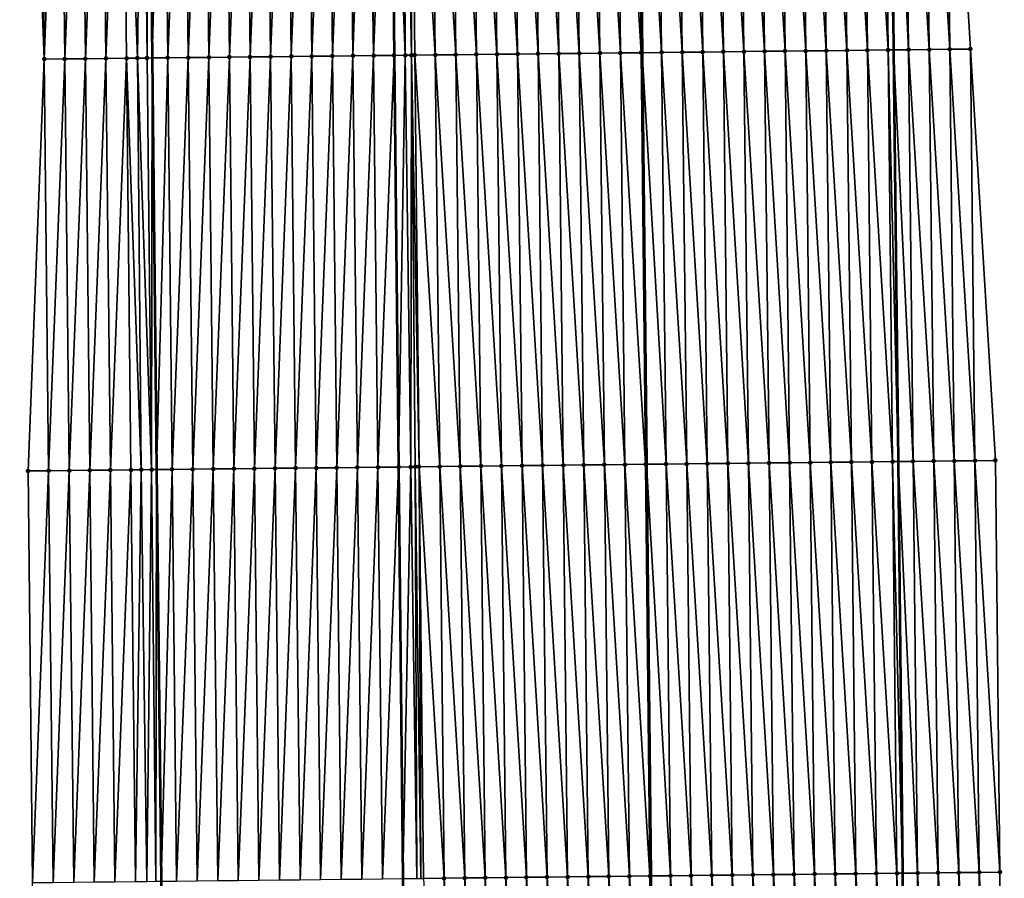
# Model space of a CAD drawing. Header units: feet. Extents: x 2010743 to 2022806, y 818705 to 837694.
# Tile 335 of 531: x 2011463 to 2011511, y 829894 to 829935. Entities that reach past the tile are written whole.
import ezdxf

# ---------------------------------------------------------------- set-up
doc = ezdxf.new("R2010")
doc.units = ezdxf.units.FT
doc.header["$MEASUREMENT"] = 0
for name, color, linetype, lineweight in [('EP_Travel Lane', 172, 'Continuous', 53), ('Road Shots', 141, 'Continuous', 100), ('STRIPING', 60, 'Continuous', 53)]:
    doc.layers.add(name, color=color, linetype=linetype, lineweight=lineweight)
doc.layers.add('I-77-MM17-21_NB-Surface-Border', color=7, linetype='Continuous')
doc.layers.add('I-77-MM17-21_NB-Surface-TIN', color=7, linetype='Continuous')

msp = doc.modelspace()

# ---------------------------------------------------------------- linework, layer by layer
at = {"layer": 'EP_Travel Lane'}
for points in [[(2011468.732, 830013.534, 322.989), (2011468.948, 829993.536, 322.86), (2011469.164, 829973.538, 322.72), (2011469.38, 829953.539, 322.57), (2011469.596, 829933.541, 322.454), (2011469.812, 829913.542, 322.36), (2011470.028, 829893.544, 322.235), (2011470.244, 829873.545, 322.12), (2011470.461, 829853.546, 321.99), (2011470.678, 829833.548, 321.857), (2011470.895, 829813.549, 321.738), (2011471.113, 829793.551, 321.634), (2011471.33, 829773.552, 321.536), (2011471.547, 829753.554, 321.4), (2011471.764, 829733.555, 321.263)], [(2011504.97, 829993.927, 322.561), (2011505.186, 829973.928, 322.471), (2011505.402, 829953.93, 322.346), (2011505.618, 829933.931, 322.213), (2011505.834, 829913.933, 322.112), (2011506.05, 829893.934, 321.997), (2011506.266, 829873.936, 321.877), (2011506.483, 829853.939, 321.759), (2011506.7, 829833.94, 321.629), (2011506.917, 829813.942, 321.5), (2011507.135, 829793.943, 321.359), (2011507.352, 829773.945, 321.276), (2011507.569, 829753.946, 321.159), (2011507.786, 829733.948, 321.054)]]:
    msp.add_polyline3d(points, dxfattribs=at)
at = {"layer": 'I-77-MM17-21_NB-Surface-Border', "color": 3, "linetype": 'Continuous', "lineweight": -3}
for points in [[(2011466.566, 829733.5, 321.136), (2011467.337, 829753.509, 321.294), (2011466.161, 829773.497, 321.405), (2011465.702, 829793.493, 321.494), (2011465.022, 829813.486, 321.572), (2011465.434, 829833.491, 321.717), (2011464.217, 829853.479, 321.82), (2011464, 829873.479, 321.951), (2011463.784, 829893.477, 322.058), (2011463.568, 829913.476, 322.19), (2011464.352, 829933.485, 322.313), (2011463.602, 829953.478, 322.416), (2011463.785, 829973.48, 322.58), (2011463.469, 829993.478, 322.703), (2011463.161, 830013.475, 322.825)], [(2011506.701, 829993.946, 322.514), (2011507.917, 829973.958, 322.385), (2011508.133, 829953.96, 322.237), (2011509.349, 829933.973, 322.031), (2011510.565, 829913.985, 321.917), (2011510.781, 829893.986, 321.809), (2011510.997, 829873.988, 321.687), (2011510.214, 829853.98, 321.596), (2011510.431, 829833.982, 321.456), (2011510.648, 829813.983, 321.34), (2011509.865, 829793.974, 321.252), (2011510.083, 829773.975, 321.154), (2011508.3, 829753.954, 321.129), (2011508.517, 829733.956, 321.022)]]:
    msp.add_polyline3d(points, dxfattribs=at)
at = {"layer": 'I-77-MM17-21_NB-Surface-TIN', "color": 128, "linetype": 'Continuous', "lineweight": -3}
for points in [[(2011464.352, 829933.485, 322.313), (2011465.135, 829953.494, 322.46), (2011464.136, 829953.483, 322.433)], [(2011464.352, 829933.485, 322.313), (2011465.352, 829933.496, 322.344), (2011465.135, 829953.494, 322.46)], [(2011465.352, 829933.496, 322.344), (2011466.135, 829953.505, 322.49), (2011465.135, 829953.494, 322.46)], [(2011465.352, 829933.496, 322.344), (2011466.351, 829933.506, 322.377), (2011466.135, 829953.505, 322.49)], [(2011466.351, 829933.506, 322.377), (2011467.135, 829953.515, 322.52), (2011466.135, 829953.505, 322.49)], [(2011466.351, 829933.506, 322.377), (2011467.351, 829933.517, 322.392), (2011467.135, 829953.515, 322.52)], [(2011467.351, 829933.517, 322.392), (2011468.135, 829953.526, 322.549), (2011467.135, 829953.515, 322.52)], [(2011467.351, 829933.517, 322.392), (2011468.351, 829933.527, 322.426), (2011468.135, 829953.526, 322.549)], [(2011468.878, 829933.533, 322.454), (2011469.135, 829953.537, 322.568), (2011468.135, 829953.526, 322.549)], [(2011468.351, 829933.527, 322.426), (2011468.878, 829933.533, 322.454), (2011468.135, 829953.526, 322.549)], [(2011468.878, 829933.533, 322.454), (2011469.351, 829933.538, 322.454), (2011469.135, 829953.537, 322.568)], [(2011469.351, 829933.538, 322.454), (2011469.38, 829953.539, 322.57), (2011469.135, 829953.537, 322.568)], [(2011469.351, 829933.538, 322.454), (2011469.596, 829933.541, 322.454), (2011469.38, 829953.539, 322.57)], [(2011470.135, 829953.547, 322.575), (2011469.38, 829953.539, 322.57), (2011469.596, 829933.541, 322.454)], [(2011470.351, 829933.549, 322.456), (2011470.135, 829953.547, 322.575), (2011469.596, 829933.541, 322.454)], [(2011470.351, 829933.549, 322.456), (2011471.135, 829953.558, 322.592), (2011470.135, 829953.547, 322.575)], [(2011470.351, 829933.549, 322.456), (2011471.351, 829933.56, 322.474), (2011471.135, 829953.558, 322.592)], [(2011471.351, 829933.56, 322.474), (2011472.135, 829953.569, 322.608), (2011471.135, 829953.558, 322.592)], [(2011471.351, 829933.56, 322.474), (2011472.351, 829933.57, 322.488), (2011472.135, 829953.569, 322.608)], [(2011472.351, 829933.57, 322.488), (2011473.135, 829953.579, 322.617), (2011472.135, 829953.569, 322.608)], [(2011472.351, 829933.57, 322.488), (2011473.351, 829933.581, 322.498), (2011473.135, 829953.579, 322.617)], [(2011473.351, 829933.581, 322.498), (2011474.135, 829953.59, 322.627), (2011473.135, 829953.579, 322.617)], [(2011473.351, 829933.581, 322.498), (2011474.351, 829933.592, 322.51), (2011474.135, 829953.59, 322.627)], [(2011474.351, 829933.592, 322.51), (2011475.135, 829953.601, 322.635), (2011474.135, 829953.59, 322.627)], [(2011474.351, 829933.592, 322.51), (2011475.351, 829933.602, 322.521), (2011475.135, 829953.601, 322.635)], [(2011475.351, 829933.602, 322.521), (2011476.135, 829953.612, 322.643), (2011475.135, 829953.601, 322.635)], [(2011475.351, 829933.602, 322.521), (2011476.351, 829933.613, 322.53), (2011476.135, 829953.612, 322.643)], [(2011476.351, 829933.613, 322.53), (2011477.135, 829953.622, 322.655), (2011476.135, 829953.612, 322.643)], [(2011476.351, 829933.613, 322.53), (2011477.351, 829933.624, 322.538), (2011477.135, 829953.622, 322.655)], [(2011477.351, 829933.624, 322.538), (2011478.135, 829953.633, 322.669), (2011477.135, 829953.622, 322.655)], [(2011477.351, 829933.624, 322.538), (2011478.351, 829933.635, 322.551), (2011478.135, 829953.633, 322.669)], [(2011478.351, 829933.635, 322.551), (2011479.135, 829953.644, 322.683), (2011478.135, 829953.633, 322.669)], [(2011478.351, 829933.635, 322.551), (2011479.351, 829933.645, 322.565), (2011479.135, 829953.644, 322.683)], [(2011479.351, 829933.645, 322.565), (2011480.061, 829953.654, 322.699), (2011479.135, 829953.644, 322.683)], [(2011479.351, 829933.645, 322.565), (2011480.351, 829933.656, 322.584), (2011480.061, 829953.654, 322.699)], [(2011480.351, 829933.656, 322.584), (2011480.135, 829953.655, 322.701), (2011480.061, 829953.654, 322.699)], [(2011480.351, 829933.656, 322.584), (2011481.135, 829953.665, 322.714), (2011480.135, 829953.655, 322.701)], [(2011480.351, 829933.656, 322.584), (2011481.351, 829933.667, 322.6), (2011481.135, 829953.665, 322.714)], [(2011481.892, 829933.673, 322.601), (2011481.811, 829953.673, 322.718), (2011481.135, 829953.665, 322.714)], [(2011481.892, 829933.673, 322.601), (2011481.135, 829953.665, 322.714), (2011481.351, 829933.667, 322.6)], [(2011482.195, 829933.676, 322.601), (2011481.905, 829953.674, 322.718), (2011481.811, 829953.673, 322.718)], [(2011481.892, 829933.673, 322.601), (2011482.195, 829933.676, 322.601), (2011481.811, 829953.673, 322.718)], [(2011482.195, 829933.676, 322.601), (2011482.135, 829953.676, 322.716), (2011481.905, 829953.674, 322.718)], [(2011483.35, 829933.689, 322.58), (2011483.134, 829953.687, 322.699), (2011482.135, 829953.676, 322.716)], [(2011482.195, 829933.676, 322.601), (2011482.351, 829933.678, 322.599), (2011482.135, 829953.676, 322.716)], [(2011482.351, 829933.678, 322.599), (2011483.35, 829933.689, 322.58), (2011482.135, 829953.676, 322.716)], [(2011484.35, 829933.699, 322.56), (2011484.134, 829953.698, 322.68), (2011483.134, 829953.687, 322.699)], [(2011483.35, 829933.689, 322.58), (2011484.35, 829933.699, 322.56), (2011483.134, 829953.687, 322.699)], [(2011485.35, 829933.71, 322.541), (2011485.134, 829953.709, 322.665), (2011484.134, 829953.698, 322.68)], [(2011484.35, 829933.699, 322.56), (2011485.35, 829933.71, 322.541), (2011484.134, 829953.698, 322.68)], [(2011486.35, 829933.721, 322.525), (2011486.134, 829953.72, 322.647), (2011485.134, 829953.709, 322.665)], [(2011485.35, 829933.71, 322.541), (2011486.35, 829933.721, 322.525), (2011485.134, 829953.709, 322.665)], [(2011487.35, 829933.732, 322.51), (2011487.134, 829953.731, 322.631), (2011486.134, 829953.72, 322.647)], [(2011486.35, 829933.721, 322.525), (2011487.35, 829933.732, 322.51), (2011486.134, 829953.72, 322.647)], [(2011488.35, 829933.743, 322.491), (2011488.134, 829953.742, 322.613), (2011487.134, 829953.731, 322.631)], [(2011487.35, 829933.732, 322.51), (2011488.35, 829933.743, 322.491), (2011487.134, 829953.731, 322.631)], [(2011489.35, 829933.754, 322.476), (2011489.134, 829953.752, 322.596), (2011488.134, 829953.742, 322.613)], [(2011488.35, 829933.743, 322.491), (2011489.35, 829933.754, 322.476), (2011488.134, 829953.742, 322.613)], [(2011490.35, 829933.765, 322.46), (2011490.134, 829953.763, 322.582), (2011489.134, 829953.752, 322.596)], [(2011489.35, 829933.754, 322.476), (2011490.35, 829933.765, 322.46), (2011489.134, 829953.752, 322.596)], [(2011491.35, 829933.776, 322.449), (2011491.134, 829953.774, 322.572), (2011490.134, 829953.763, 322.582)], [(2011490.35, 829933.765, 322.46), (2011491.35, 829933.776, 322.449), (2011490.134, 829953.763, 322.582)], [(2011492.35, 829933.787, 322.442), (2011492.134, 829953.785, 322.561), (2011491.134, 829953.774, 322.572)], [(2011491.35, 829933.776, 322.449), (2011492.35, 829933.787, 322.442), (2011491.134, 829953.774, 322.572)], [(2011493.35, 829933.797, 322.429), (2011493.134, 829953.796, 322.545), (2011492.134, 829953.785, 322.561)], [(2011492.35, 829933.787, 322.442), (2011493.35, 829933.797, 322.429), (2011492.134, 829953.785, 322.561)], [(2011493.134, 829953.796, 322.545), (2011493.399, 829933.798, 322.429), (2011493.183, 829953.796, 322.544)], [(2011493.35, 829933.797, 322.429), (2011493.399, 829933.798, 322.429), (2011493.134, 829953.796, 322.545)], [(2011494.35, 829933.808, 322.421), (2011494.134, 829953.807, 322.533), (2011493.183, 829953.796, 322.544)], [(2011494.35, 829933.808, 322.421), (2011493.183, 829953.796, 322.544), (2011493.399, 829933.798, 322.429)], [(2011495.35, 829933.819, 322.392), (2011495.134, 829953.818, 322.511), (2011494.134, 829953.807, 322.533)], [(2011494.35, 829933.808, 322.421), (2011495.35, 829933.819, 322.392), (2011494.134, 829953.807, 322.533)], [(2011496.35, 829933.83, 322.378), (2011496.134, 829953.829, 322.49), (2011495.134, 829953.818, 322.511)], [(2011495.35, 829933.819, 322.392), (2011496.35, 829933.83, 322.378), (2011495.134, 829953.818, 322.511)], [(2011497.35, 829933.841, 322.366), (2011497.134, 829953.84, 322.47), (2011496.134, 829953.829, 322.49)], [(2011496.35, 829933.83, 322.378), (2011497.35, 829933.841, 322.366), (2011496.134, 829953.829, 322.49)], [(2011498.35, 829933.852, 322.351), (2011498.134, 829953.851, 322.448), (2011497.134, 829953.84, 322.47)], [(2011497.35, 829933.841, 322.366), (2011498.35, 829933.852, 322.351), (2011497.134, 829953.84, 322.47)], [(2011499.35, 829933.863, 322.34), (2011499.134, 829953.861, 322.431), (2011498.134, 829953.851, 322.448)], [(2011498.35, 829933.852, 322.351), (2011499.35, 829933.863, 322.34), (2011498.134, 829953.851, 322.448)], [(2011500.349, 829933.874, 322.327), (2011500.133, 829953.872, 322.416), (2011499.134, 829953.861, 322.431)], [(2011499.35, 829933.863, 322.34), (2011500.349, 829933.874, 322.327), (2011499.134, 829953.861, 322.431)], [(2011501.349, 829933.885, 322.313), (2011501.133, 829953.883, 322.402), (2011500.133, 829953.872, 322.416)], [(2011500.349, 829933.874, 322.327), (2011501.349, 829933.885, 322.313), (2011500.133, 829953.872, 322.416)], [(2011502.349, 829933.895, 322.3), (2011502.133, 829953.894, 322.386), (2011501.133, 829953.883, 322.402)], [(2011501.349, 829933.885, 322.313), (2011502.349, 829933.895, 322.3), (2011501.133, 829953.883, 322.402)], [(2011503.349, 829933.906, 322.287), (2011503.133, 829953.905, 322.377), (2011502.133, 829953.894, 322.386)], [(2011502.349, 829933.895, 322.3), (2011503.349, 829933.906, 322.287), (2011502.133, 829953.894, 322.386)], [(2011504.349, 829933.917, 322.275), (2011504.133, 829953.916, 322.372), (2011503.133, 829953.905, 322.377)], [(2011503.349, 829933.906, 322.287), (2011504.349, 829933.917, 322.275), (2011503.133, 829953.905, 322.377)], [(2011505.349, 829933.928, 322.231), (2011505.133, 829953.927, 322.355), (2011504.133, 829953.916, 322.372)], [(2011504.349, 829933.917, 322.275), (2011505.349, 829933.928, 322.231), (2011504.133, 829953.916, 322.372)], [(2011505.133, 829953.927, 322.355), (2011505.618, 829933.931, 322.213), (2011505.402, 829953.93, 322.346)], [(2011505.349, 829933.928, 322.231), (2011505.618, 829933.931, 322.213), (2011505.133, 829953.927, 322.355)], [(2011506.349, 829933.939, 322.166), (2011506.133, 829953.938, 322.323), (2011505.402, 829953.93, 322.346)], [(2011506.349, 829933.939, 322.166), (2011505.402, 829953.93, 322.346), (2011505.618, 829933.931, 322.213)], [(2011507.349, 829933.951, 322.108), (2011507.133, 829953.949, 322.279), (2011506.133, 829953.938, 322.323)], [(2011506.349, 829933.939, 322.166), (2011507.349, 829933.951, 322.108), (2011506.133, 829953.938, 322.323)], [(2011508.349, 829933.962, 322.068), (2011508.133, 829953.96, 322.237), (2011507.133, 829953.949, 322.279)], [(2011507.349, 829933.951, 322.108), (2011508.349, 829933.962, 322.068), (2011507.133, 829953.949, 322.279)], [(2011508.349, 829933.962, 322.068), (2011509.349, 829933.973, 322.031), (2011508.133, 829953.96, 322.237)], [(2011464.352, 829933.485, 322.313), (2011464.136, 829953.483, 322.433), (2011463.602, 829953.478, 322.416)], [(2011501.565, 829913.886, 322.197), (2011501.349, 829933.885, 322.313), (2011500.349, 829933.874, 322.327)], [(2011502.565, 829913.897, 322.185), (2011502.349, 829933.895, 322.3), (2011501.349, 829933.885, 322.313)], [(2011501.565, 829913.886, 322.197), (2011502.565, 829913.897, 322.185), (2011501.349, 829933.885, 322.313)], [(2011503.565, 829913.908, 322.173), (2011503.349, 829933.906, 322.287), (2011502.349, 829933.895, 322.3)], [(2011502.565, 829913.897, 322.185), (2011503.565, 829913.908, 322.173), (2011502.349, 829933.895, 322.3)], [(2011504.565, 829913.919, 322.156), (2011504.349, 829933.917, 322.275), (2011503.349, 829933.906, 322.287)], [(2011503.565, 829913.908, 322.173), (2011504.565, 829913.919, 322.156), (2011503.349, 829933.906, 322.287)], [(2011505.565, 829913.93, 322.126), (2011505.349, 829933.928, 322.231), (2011504.349, 829933.917, 322.275)], [(2011504.565, 829913.919, 322.156), (2011505.565, 829913.93, 322.126), (2011504.349, 829933.917, 322.275)], [(2011505.349, 829933.928, 322.231), (2011505.834, 829913.933, 322.112), (2011505.618, 829933.931, 322.213)], [(2011505.565, 829913.93, 322.126), (2011505.834, 829913.933, 322.112), (2011505.349, 829933.928, 322.231)], [(2011506.565, 829913.941, 322.071), (2011506.349, 829933.939, 322.166), (2011505.618, 829933.931, 322.213)], [(2011506.565, 829913.941, 322.071), (2011505.618, 829933.931, 322.213), (2011505.834, 829913.933, 322.112)], [(2011507.565, 829913.952, 322.023), (2011507.349, 829933.951, 322.108), (2011506.349, 829933.939, 322.166)], [(2011506.565, 829913.941, 322.071), (2011507.565, 829913.952, 322.023), (2011506.349, 829933.939, 322.166)], [(2011508.565, 829913.963, 321.978), (2011508.349, 829933.962, 322.068), (2011507.349, 829933.951, 322.108)], [(2011507.565, 829913.952, 322.023), (2011508.565, 829913.963, 321.978), (2011507.349, 829933.951, 322.108)], [(2011509.565, 829913.974, 321.944), (2011509.349, 829933.973, 322.031), (2011508.349, 829933.962, 322.068)], [(2011508.565, 829913.963, 321.978), (2011509.565, 829913.974, 321.944), (2011508.349, 829933.962, 322.068)], [(2011509.565, 829913.974, 321.944), (2011510.565, 829913.985, 321.917), (2011509.349, 829933.973, 322.031)], [(2011463.568, 829913.476, 322.19), (2011464.568, 829913.486, 322.221), (2011464.352, 829933.485, 322.313)], [(2011464.568, 829913.486, 322.221), (2011465.352, 829933.496, 322.344), (2011464.352, 829933.485, 322.313)], [(2011464.568, 829913.486, 322.221), (2011465.568, 829913.497, 322.254), (2011465.352, 829933.496, 322.344)], [(2011465.568, 829913.497, 322.254), (2011466.351, 829933.506, 322.377), (2011465.352, 829933.496, 322.344)], [(2011465.568, 829913.497, 322.254), (2011466.567, 829913.507, 322.285), (2011466.351, 829933.506, 322.377)], [(2011466.567, 829913.507, 322.285), (2011467.351, 829933.517, 322.392), (2011466.351, 829933.506, 322.377)], [(2011466.567, 829913.507, 322.285), (2011467.567, 829913.518, 322.302), (2011467.351, 829933.517, 322.392)], [(2011467.567, 829913.518, 322.302), (2011468.351, 829933.527, 322.426), (2011467.351, 829933.517, 322.392)], [(2011467.567, 829913.518, 322.302), (2011468.567, 829913.529, 322.333), (2011468.351, 829933.527, 322.426)], [(2011469.065, 829913.534, 322.361), (2011468.878, 829933.533, 322.454), (2011468.351, 829933.527, 322.426)], [(2011468.567, 829913.529, 322.333), (2011469.065, 829913.534, 322.361), (2011468.351, 829933.527, 322.426)], [(2011469.567, 829913.539, 322.359), (2011469.351, 829933.538, 322.454), (2011468.878, 829933.533, 322.454)], [(2011469.065, 829913.534, 322.361), (2011469.567, 829913.539, 322.359), (2011468.878, 829933.533, 322.454)], [(2011469.567, 829913.539, 322.359), (2011469.596, 829933.541, 322.454), (2011469.351, 829933.538, 322.454)], [(2011469.567, 829913.539, 322.359), (2011469.812, 829913.542, 322.36), (2011469.596, 829933.541, 322.454)], [(2011470.351, 829933.549, 322.456), (2011469.596, 829933.541, 322.454), (2011469.812, 829913.542, 322.36)], [(2011470.567, 829913.55, 322.362), (2011470.351, 829933.549, 322.456), (2011469.812, 829913.542, 322.36)], [(2011470.567, 829913.55, 322.362), (2011471.351, 829933.56, 322.474), (2011470.351, 829933.549, 322.456)], [(2011470.567, 829913.55, 322.362), (2011471.567, 829913.561, 322.374), (2011471.351, 829933.56, 322.474)], [(2011471.567, 829913.561, 322.374), (2011472.351, 829933.57, 322.488), (2011471.351, 829933.56, 322.474)], [(2011471.567, 829913.561, 322.374), (2011472.567, 829913.572, 322.386), (2011472.351, 829933.57, 322.488)], [(2011472.567, 829913.572, 322.386), (2011473.351, 829933.581, 322.498), (2011472.351, 829933.57, 322.488)], [(2011472.567, 829913.572, 322.386), (2011473.567, 829913.582, 322.398), (2011473.351, 829933.581, 322.498)], [(2011473.567, 829913.582, 322.398), (2011474.351, 829933.592, 322.51), (2011473.351, 829933.581, 322.498)], [(2011473.567, 829913.582, 322.398), (2011474.567, 829913.593, 322.411), (2011474.351, 829933.592, 322.51)], [(2011474.567, 829913.593, 322.411), (2011475.351, 829933.602, 322.521), (2011474.351, 829933.592, 322.51)], [(2011474.567, 829913.593, 322.411), (2011475.567, 829913.604, 322.421), (2011475.351, 829933.602, 322.521)], [(2011475.567, 829913.604, 322.421), (2011476.351, 829933.613, 322.53), (2011475.351, 829933.602, 322.521)], [(2011475.567, 829913.604, 322.421), (2011476.567, 829913.615, 322.43), (2011476.351, 829933.613, 322.53)], [(2011476.567, 829913.615, 322.43), (2011477.351, 829933.624, 322.538), (2011476.351, 829933.613, 322.53)], [(2011476.567, 829913.615, 322.43), (2011477.567, 829913.625, 322.439), (2011477.351, 829933.624, 322.538)], [(2011477.567, 829913.625, 322.439), (2011478.351, 829933.635, 322.551), (2011477.351, 829933.624, 322.538)], [(2011477.567, 829913.625, 322.439), (2011478.567, 829913.636, 322.452), (2011478.351, 829933.635, 322.551)], [(2011478.567, 829913.636, 322.452), (2011479.351, 829933.645, 322.565), (2011478.351, 829933.635, 322.551)], [(2011478.567, 829913.636, 322.452), (2011479.567, 829913.647, 322.468), (2011479.351, 829933.645, 322.565)], [(2011479.567, 829913.647, 322.468), (2011480.351, 829933.656, 322.584), (2011479.351, 829933.645, 322.565)], [(2011479.567, 829913.647, 322.468), (2011480.567, 829913.657, 322.486), (2011480.351, 829933.656, 322.584)], [(2011480.567, 829913.657, 322.486), (2011481.351, 829933.667, 322.6), (2011480.351, 829933.656, 322.584)], [(2011480.567, 829913.657, 322.486), (2011481.567, 829913.668, 322.501), (2011481.351, 829933.667, 322.6)], [(2011481.892, 829933.673, 322.601), (2011481.351, 829933.667, 322.6), (2011481.567, 829913.668, 322.501)], [(2011482.16, 829913.675, 322.505), (2011481.892, 829933.673, 322.601), (2011481.567, 829913.668, 322.501)], [(2011482.16, 829913.675, 322.505), (2011482.195, 829933.676, 322.601), (2011481.892, 829933.673, 322.601)], [(2011482.16, 829913.675, 322.505), (2011482.377, 829913.677, 322.504), (2011482.195, 829933.676, 322.601)], [(2011482.567, 829913.679, 322.502), (2011482.351, 829933.678, 322.599), (2011482.195, 829933.676, 322.601)], [(2011482.377, 829913.677, 322.504), (2011482.567, 829913.679, 322.502), (2011482.195, 829933.676, 322.601)], [(2011483.567, 829913.69, 322.483), (2011483.35, 829933.689, 322.58), (2011482.351, 829933.678, 322.599)], [(2011482.567, 829913.679, 322.502), (2011483.567, 829913.69, 322.483), (2011482.351, 829933.678, 322.599)], [(2011484.566, 829913.701, 322.463), (2011484.35, 829933.699, 322.56), (2011483.35, 829933.689, 322.58)], [(2011483.567, 829913.69, 322.483), (2011484.566, 829913.701, 322.463), (2011483.35, 829933.689, 322.58)], [(2011485.566, 829913.712, 322.442), (2011485.35, 829933.71, 322.541), (2011484.35, 829933.699, 322.56)], [(2011484.566, 829913.701, 322.463), (2011485.566, 829913.712, 322.442), (2011484.35, 829933.699, 322.56)], [(2011486.566, 829913.723, 322.425), (2011486.35, 829933.721, 322.525), (2011485.35, 829933.71, 322.541)], [(2011485.566, 829913.712, 322.442), (2011486.566, 829913.723, 322.425), (2011485.35, 829933.71, 322.541)], [(2011487.566, 829913.734, 322.409), (2011487.35, 829933.732, 322.51), (2011486.35, 829933.721, 322.525)], [(2011486.566, 829913.723, 322.425), (2011487.566, 829913.734, 322.409), (2011486.35, 829933.721, 322.525)], [(2011488.566, 829913.744, 322.389), (2011488.35, 829933.743, 322.491), (2011487.35, 829933.732, 322.51)], [(2011487.566, 829913.734, 322.409), (2011488.566, 829913.744, 322.389), (2011487.35, 829933.732, 322.51)], [(2011489.566, 829913.755, 322.371), (2011489.35, 829933.754, 322.476), (2011488.35, 829933.743, 322.491)], [(2011488.566, 829913.744, 322.389), (2011489.566, 829913.755, 322.371), (2011488.35, 829933.743, 322.491)], [(2011490.566, 829913.766, 322.354), (2011490.35, 829933.765, 322.46), (2011489.35, 829933.754, 322.476)], [(2011489.566, 829913.755, 322.371), (2011490.566, 829913.766, 322.354), (2011489.35, 829933.754, 322.476)], [(2011491.566, 829913.777, 322.342), (2011491.35, 829933.776, 322.449), (2011490.35, 829933.765, 322.46)], [(2011490.566, 829913.766, 322.354), (2011491.566, 829913.777, 322.342), (2011490.35, 829933.765, 322.46)], [(2011492.566, 829913.788, 322.336), (2011492.35, 829933.787, 322.442), (2011491.35, 829933.776, 322.449)], [(2011491.566, 829913.777, 322.342), (2011492.566, 829913.788, 322.336), (2011491.35, 829933.776, 322.449)], [(2011493.566, 829913.799, 322.317), (2011493.35, 829933.797, 322.429), (2011492.35, 829933.787, 322.442)], [(2011492.566, 829913.788, 322.336), (2011493.566, 829913.799, 322.317), (2011492.35, 829933.787, 322.442)], [(2011493.35, 829933.797, 322.429), (2011493.615, 829913.799, 322.316), (2011493.399, 829933.798, 322.429)], [(2011493.566, 829913.799, 322.317), (2011493.615, 829913.799, 322.316), (2011493.35, 829933.797, 322.429)], [(2011494.566, 829913.81, 322.305), (2011494.35, 829933.808, 322.421), (2011493.399, 829933.798, 322.429)], [(2011494.566, 829913.81, 322.305), (2011493.399, 829933.798, 322.429), (2011493.615, 829913.799, 322.316)], [(2011495.566, 829913.821, 322.284), (2011495.35, 829933.819, 322.392), (2011494.35, 829933.808, 322.421)], [(2011494.566, 829913.81, 322.305), (2011495.566, 829913.821, 322.284), (2011494.35, 829933.808, 322.421)], [(2011496.566, 829913.832, 322.265), (2011496.35, 829933.83, 322.378), (2011495.35, 829933.819, 322.392)], [(2011495.566, 829913.821, 322.284), (2011496.566, 829913.832, 322.265), (2011495.35, 829933.819, 322.392)], [(2011497.566, 829913.843, 322.251), (2011497.35, 829933.841, 322.366), (2011496.35, 829933.83, 322.378)], [(2011496.566, 829913.832, 322.265), (2011497.566, 829913.843, 322.251), (2011496.35, 829933.83, 322.378)], [(2011498.566, 829913.853, 322.238), (2011498.35, 829933.852, 322.351), (2011497.35, 829933.841, 322.366)], [(2011497.566, 829913.843, 322.251), (2011498.566, 829913.853, 322.238), (2011497.35, 829933.841, 322.366)], [(2011499.566, 829913.864, 322.224), (2011499.35, 829933.863, 322.34), (2011498.35, 829933.852, 322.351)], [(2011498.566, 829913.853, 322.238), (2011499.566, 829913.864, 322.224), (2011498.35, 829933.852, 322.351)], [(2011500.566, 829913.875, 322.21), (2011500.349, 829933.874, 322.327), (2011499.35, 829933.863, 322.34)], [(2011499.566, 829913.864, 322.224), (2011500.566, 829913.875, 322.21), (2011499.35, 829933.863, 322.34)], [(2011500.566, 829913.875, 322.21), (2011501.565, 829913.886, 322.197), (2011500.349, 829933.874, 322.327)], [(2011492.782, 829893.789, 322.226), (2011492.566, 829913.788, 322.336), (2011491.566, 829913.777, 322.342)], [(2011493.782, 829893.8, 322.206), (2011493.566, 829913.799, 322.317), (2011492.566, 829913.788, 322.336)], [(2011492.782, 829893.789, 322.226), (2011493.782, 829893.8, 322.206), (2011492.566, 829913.788, 322.336)], [(2011493.566, 829913.799, 322.317), (2011493.831, 829893.801, 322.205), (2011493.615, 829913.799, 322.316)], [(2011493.782, 829893.8, 322.206), (2011493.831, 829893.801, 322.205), (2011493.566, 829913.799, 322.317)], [(2011494.782, 829893.811, 322.195), (2011494.566, 829913.81, 322.305), (2011493.615, 829913.799, 322.316)], [(2011494.782, 829893.811, 322.195), (2011493.615, 829913.799, 322.316), (2011493.831, 829893.801, 322.205)], [(2011495.782, 829893.822, 322.171), (2011495.566, 829913.821, 322.284), (2011494.566, 829913.81, 322.305)], [(2011494.782, 829893.811, 322.195), (2011495.782, 829893.822, 322.171), (2011494.566, 829913.81, 322.305)], [(2011496.782, 829893.833, 322.153), (2011496.566, 829913.832, 322.265), (2011495.566, 829913.821, 322.284)], [(2011495.782, 829893.822, 322.171), (2011496.782, 829893.833, 322.153), (2011495.566, 829913.821, 322.284)], [(2011497.782, 829893.844, 322.137), (2011497.566, 829913.843, 322.251), (2011496.566, 829913.832, 322.265)], [(2011496.782, 829893.833, 322.153), (2011497.782, 829893.844, 322.137), (2011496.566, 829913.832, 322.265)], [(2011498.782, 829893.855, 322.122), (2011498.566, 829913.853, 322.238), (2011497.566, 829913.843, 322.251)], [(2011497.782, 829893.844, 322.137), (2011498.782, 829893.855, 322.122), (2011497.566, 829913.843, 322.251)], [(2011499.782, 829893.866, 322.109), (2011499.566, 829913.864, 322.224), (2011498.566, 829913.853, 322.238)], [(2011498.782, 829893.855, 322.122), (2011499.782, 829893.866, 322.109), (2011498.566, 829913.853, 322.238)], [(2011500.782, 829893.877, 322.098), (2011500.566, 829913.875, 322.21), (2011499.566, 829913.864, 322.224)], [(2011499.782, 829893.866, 322.109), (2011500.782, 829893.877, 322.098), (2011499.566, 829913.864, 322.224)], [(2011501.781, 829893.888, 322.084), (2011501.565, 829913.886, 322.197), (2011500.566, 829913.875, 322.21)], [(2011500.782, 829893.877, 322.098), (2011501.781, 829893.888, 322.084), (2011500.566, 829913.875, 322.21)], [(2011502.781, 829893.898, 322.07), (2011502.565, 829913.897, 322.185), (2011501.565, 829913.886, 322.197)], [(2011501.781, 829893.888, 322.084), (2011502.781, 829893.898, 322.07), (2011501.565, 829913.886, 322.197)], [(2011503.781, 829893.909, 322.054), (2011503.565, 829913.908, 322.173), (2011502.565, 829913.897, 322.185)], [(2011502.781, 829893.898, 322.07), (2011503.781, 829893.909, 322.054), (2011502.565, 829913.897, 322.185)], [(2011504.781, 829893.92, 322.039), (2011504.565, 829913.919, 322.156), (2011503.565, 829913.908, 322.173)], [(2011503.781, 829893.909, 322.054), (2011504.781, 829893.92, 322.039), (2011503.565, 829913.908, 322.173)], [(2011505.781, 829893.931, 322.008), (2011505.565, 829913.93, 322.126), (2011504.565, 829913.919, 322.156)], [(2011504.781, 829893.92, 322.039), (2011505.781, 829893.931, 322.008), (2011504.565, 829913.919, 322.156)], [(2011505.565, 829913.93, 322.126), (2011506.05, 829893.934, 321.997), (2011505.834, 829913.933, 322.112)], [(2011505.781, 829893.931, 322.008), (2011506.05, 829893.934, 321.997), (2011505.565, 829913.93, 322.126)], [(2011506.781, 829893.942, 321.968), (2011506.565, 829913.941, 322.071), (2011505.834, 829913.933, 322.112)], [(2011506.781, 829893.942, 321.968), (2011505.834, 829913.933, 322.112), (2011506.05, 829893.934, 321.997)], [(2011507.781, 829893.953, 321.916), (2011507.565, 829913.952, 322.023), (2011506.565, 829913.941, 322.071)], [(2011506.781, 829893.942, 321.968), (2011507.781, 829893.953, 321.916), (2011506.565, 829913.941, 322.071)], [(2011508.781, 829893.964, 321.875), (2011508.565, 829913.963, 321.978), (2011507.565, 829913.952, 322.023)], [(2011507.781, 829893.953, 321.916), (2011508.781, 829893.964, 321.875), (2011507.565, 829913.952, 322.023)], [(2011509.781, 829893.975, 321.838), (2011509.565, 829913.974, 321.944), (2011508.565, 829913.963, 321.978)], [(2011508.781, 829893.964, 321.875), (2011509.781, 829893.975, 321.838), (2011508.565, 829913.963, 321.978)], [(2011510.781, 829893.986, 321.809), (2011510.565, 829913.985, 321.917), (2011509.565, 829913.974, 321.944)], [(2011509.781, 829893.975, 321.838), (2011510.781, 829893.986, 321.809), (2011509.565, 829913.974, 321.944)], [(2011463.784, 829893.477, 322.058), (2011464.568, 829913.486, 322.221), (2011463.568, 829913.476, 322.19)], [(2011463.784, 829893.477, 322.058), (2011464.784, 829893.488, 322.09), (2011464.568, 829913.486, 322.221)], [(2011464.784, 829893.488, 322.09), (2011465.568, 829913.497, 322.254), (2011464.568, 829913.486, 322.221)], [(2011464.784, 829893.488, 322.09), (2011465.784, 829893.498, 322.121), (2011465.568, 829913.497, 322.254)], [(2011465.784, 829893.498, 322.121), (2011466.567, 829913.507, 322.285), (2011465.568, 829913.497, 322.254)], [(2011465.784, 829893.498, 322.121), (2011466.784, 829893.509, 322.154), (2011466.567, 829913.507, 322.285)], [(2011466.784, 829893.509, 322.154), (2011467.567, 829913.518, 322.302), (2011466.567, 829913.507, 322.285)], [(2011466.784, 829893.509, 322.154), (2011467.783, 829893.52, 322.174), (2011467.567, 829913.518, 322.302)], [(2011467.783, 829893.52, 322.174), (2011468.567, 829913.529, 322.333), (2011467.567, 829913.518, 322.302)], [(2011467.783, 829893.52, 322.174), (2011468.783, 829893.53, 322.199), (2011468.567, 829913.529, 322.333)], [(2011468.783, 829893.53, 322.199), (2011469.065, 829913.534, 322.361), (2011468.567, 829913.529, 322.333)], [(2011468.783, 829893.53, 322.199), (2011469.332, 829893.536, 322.241), (2011469.065, 829913.534, 322.361)], [(2011469.332, 829893.536, 322.241), (2011469.567, 829913.539, 322.359), (2011469.065, 829913.534, 322.361)], [(2011469.332, 829893.536, 322.241), (2011469.783, 829893.541, 322.235), (2011469.567, 829913.539, 322.359)], [(2011469.783, 829893.541, 322.235), (2011469.812, 829913.542, 322.36), (2011469.567, 829913.539, 322.359)], [(2011469.783, 829893.541, 322.235), (2011470.028, 829893.544, 322.235), (2011469.812, 829913.542, 322.36)], [(2011470.567, 829913.55, 322.362), (2011469.812, 829913.542, 322.36), (2011470.028, 829893.544, 322.235)], [(2011470.783, 829893.552, 322.234), (2011470.567, 829913.55, 322.362), (2011470.028, 829893.544, 322.235)], [(2011470.783, 829893.552, 322.234), (2011471.567, 829913.561, 322.374), (2011470.567, 829913.55, 322.362)], [(2011470.783, 829893.552, 322.234), (2011471.783, 829893.563, 322.247), (2011471.567, 829913.561, 322.374)], [(2011471.783, 829893.563, 322.247), (2011472.567, 829913.572, 322.386), (2011471.567, 829913.561, 322.374)], [(2011471.783, 829893.563, 322.247), (2011472.783, 829893.573, 322.261), (2011472.567, 829913.572, 322.386)], [(2011472.783, 829893.573, 322.261), (2011473.567, 829913.582, 322.398), (2011472.567, 829913.572, 322.386)], [(2011472.783, 829893.573, 322.261), (2011473.783, 829893.584, 322.272), (2011473.567, 829913.582, 322.398)], [(2011473.783, 829893.584, 322.272), (2011474.567, 829913.593, 322.411), (2011473.567, 829913.582, 322.398)], [(2011473.783, 829893.584, 322.272), (2011474.783, 829893.595, 322.285), (2011474.567, 829913.593, 322.411)], [(2011474.783, 829893.595, 322.285), (2011475.567, 829913.604, 322.421), (2011474.567, 829913.593, 322.411)], [(2011474.783, 829893.595, 322.285), (2011475.783, 829893.605, 322.295), (2011475.567, 829913.604, 322.421)], [(2011475.783, 829893.605, 322.295), (2011476.567, 829913.615, 322.43), (2011475.567, 829913.604, 322.421)], [(2011475.783, 829893.605, 322.295), (2011476.783, 829893.616, 322.304), (2011476.567, 829913.615, 322.43)], [(2011476.783, 829893.616, 322.304), (2011477.567, 829913.625, 322.439), (2011476.567, 829913.615, 322.43)], [(2011476.783, 829893.616, 322.304), (2011477.783, 829893.627, 322.314), (2011477.567, 829913.625, 322.439)], [(2011477.783, 829893.627, 322.314), (2011478.567, 829913.636, 322.452), (2011477.567, 829913.625, 322.439)], [(2011477.783, 829893.627, 322.314), (2011478.783, 829893.638, 322.327), (2011478.567, 829913.636, 322.452)], [(2011478.783, 829893.638, 322.327), (2011479.567, 829913.647, 322.468), (2011478.567, 829913.636, 322.452)], [(2011478.783, 829893.638, 322.327), (2011479.783, 829893.648, 322.342), (2011479.567, 829913.647, 322.468)], [(2011479.783, 829893.648, 322.342), (2011480.567, 829913.657, 322.486), (2011479.567, 829913.647, 322.468)], [(2011479.783, 829893.648, 322.342), (2011480.783, 829893.659, 322.359), (2011480.567, 829913.657, 322.486)], [(2011480.783, 829893.659, 322.359), (2011481.567, 829913.668, 322.501), (2011480.567, 829913.657, 322.486)], [(2011480.783, 829893.659, 322.359), (2011481.783, 829893.67, 322.371), (2011481.567, 829913.668, 322.501)], [(2011482.16, 829913.675, 322.505), (2011481.567, 829913.668, 322.501), (2011481.783, 829893.67, 322.371)], [(2011482.463, 829893.677, 322.375), (2011482.16, 829913.675, 322.505), (2011481.783, 829893.67, 322.371)], [(2011482.463, 829893.677, 322.375), (2011482.377, 829913.677, 322.504), (2011482.16, 829913.675, 322.505)], [(2011482.643, 829893.679, 322.374), (2011482.567, 829913.679, 322.502), (2011482.377, 829913.677, 322.504)], [(2011482.463, 829893.677, 322.375), (2011482.643, 829893.679, 322.374), (2011482.377, 829913.677, 322.504)], [(2011483.783, 829893.691, 322.354), (2011483.567, 829913.69, 322.483), (2011482.567, 829913.679, 322.502)], [(2011482.643, 829893.679, 322.374), (2011482.783, 829893.681, 322.373), (2011482.567, 829913.679, 322.502)], [(2011482.783, 829893.681, 322.373), (2011483.783, 829893.691, 322.354), (2011482.567, 829913.679, 322.502)], [(2011484.782, 829893.702, 322.333), (2011484.566, 829913.701, 322.463), (2011483.567, 829913.69, 322.483)], [(2011483.783, 829893.691, 322.354), (2011484.782, 829893.702, 322.333), (2011483.567, 829913.69, 322.483)], [(2011485.782, 829893.713, 322.313), (2011485.566, 829913.712, 322.442), (2011484.566, 829913.701, 322.463)], [(2011484.782, 829893.702, 322.333), (2011485.782, 829893.713, 322.313), (2011484.566, 829913.701, 322.463)], [(2011486.782, 829893.724, 322.299), (2011486.566, 829913.723, 322.425), (2011485.566, 829913.712, 322.442)], [(2011485.782, 829893.713, 322.313), (2011486.782, 829893.724, 322.299), (2011485.566, 829913.712, 322.442)], [(2011487.782, 829893.735, 322.285), (2011487.566, 829913.734, 322.409), (2011486.566, 829913.723, 322.425)], [(2011486.782, 829893.724, 322.299), (2011487.782, 829893.735, 322.285), (2011486.566, 829913.723, 322.425)], [(2011488.782, 829893.746, 322.267), (2011488.566, 829913.744, 322.389), (2011487.566, 829913.734, 322.409)], [(2011487.782, 829893.735, 322.285), (2011488.782, 829893.746, 322.267), (2011487.566, 829913.734, 322.409)], [(2011489.782, 829893.757, 322.251), (2011489.566, 829913.755, 322.371), (2011488.566, 829913.744, 322.389)], [(2011488.782, 829893.746, 322.267), (2011489.782, 829893.757, 322.251), (2011488.566, 829913.744, 322.389)], [(2011490.782, 829893.768, 322.237), (2011490.566, 829913.766, 322.354), (2011489.566, 829913.755, 322.371)], [(2011489.782, 829893.757, 322.251), (2011490.782, 829893.768, 322.237), (2011489.566, 829913.755, 322.371)], [(2011491.782, 829893.779, 322.226), (2011491.566, 829913.777, 322.342), (2011490.566, 829913.766, 322.354)], [(2011490.782, 829893.768, 322.237), (2011491.782, 829893.779, 322.226), (2011490.566, 829913.766, 322.354)], [(2011491.782, 829893.779, 322.226), (2011492.782, 829893.789, 322.226), (2011491.566, 829913.777, 322.342)], [(2011484.999, 829873.704, 322.227), (2011484.782, 829893.702, 322.333), (2011483.783, 829893.691, 322.354)], [(2011485.998, 829873.715, 322.203), (2011485.782, 829893.713, 322.313), (2011484.782, 829893.702, 322.333)], [(2011484.999, 829873.704, 322.227), (2011485.998, 829873.715, 322.203), (2011484.782, 829893.702, 322.333)], [(2011486.998, 829873.726, 322.185), (2011486.782, 829893.724, 322.299), (2011485.782, 829893.713, 322.313)], [(2011485.998, 829873.715, 322.203), (2011486.998, 829873.726, 322.185), (2011485.782, 829893.713, 322.313)], [(2011487.998, 829873.737, 322.168), (2011487.782, 829893.735, 322.285), (2011486.782, 829893.724, 322.299)], [(2011486.998, 829873.726, 322.185), (2011487.998, 829873.737, 322.168), (2011486.782, 829893.724, 322.299)], [(2011488.998, 829873.748, 322.149), (2011488.782, 829893.746, 322.267), (2011487.782, 829893.735, 322.285)], [(2011487.998, 829873.737, 322.168), (2011488.998, 829873.748, 322.149), (2011487.782, 829893.735, 322.285)], [(2011489.998, 829873.758, 322.134), (2011489.782, 829893.757, 322.251), (2011488.782, 829893.746, 322.267)], [(2011488.998, 829873.748, 322.149), (2011489.998, 829873.758, 322.134), (2011488.782, 829893.746, 322.267)], [(2011490.998, 829873.769, 322.119), (2011490.782, 829893.768, 322.237), (2011489.782, 829893.757, 322.251)], [(2011489.998, 829873.758, 322.134), (2011490.998, 829873.769, 322.119), (2011489.782, 829893.757, 322.251)], [(2011491.998, 829873.78, 322.106), (2011491.782, 829893.779, 322.226), (2011490.782, 829893.768, 322.237)], [(2011490.998, 829873.769, 322.119), (2011491.998, 829873.78, 322.106), (2011490.782, 829893.768, 322.237)], [(2011492.998, 829873.791, 322.097), (2011492.782, 829893.789, 322.226), (2011491.782, 829893.779, 322.226)], [(2011491.998, 829873.78, 322.106), (2011492.998, 829873.791, 322.097), (2011491.782, 829893.779, 322.226)], [(2011493.998, 829873.802, 322.08), (2011493.782, 829893.8, 322.206), (2011492.782, 829893.789, 322.226)], [(2011492.998, 829873.791, 322.097), (2011493.998, 829873.802, 322.08), (2011492.782, 829893.789, 322.226)], [(2011493.782, 829893.8, 322.206), (2011494.047, 829873.802, 322.081), (2011493.831, 829893.801, 322.205)], [(2011493.998, 829873.802, 322.08), (2011494.047, 829873.802, 322.081), (2011493.782, 829893.8, 322.206)], [(2011494.998, 829873.813, 322.091), (2011494.782, 829893.811, 322.195), (2011493.831, 829893.801, 322.205)], [(2011494.998, 829873.813, 322.091), (2011493.831, 829893.801, 322.205), (2011494.047, 829873.802, 322.081)], [(2011495.998, 829873.824, 322.058), (2011495.782, 829893.822, 322.171), (2011494.782, 829893.811, 322.195)], [(2011494.998, 829873.813, 322.091), (2011495.998, 829873.824, 322.058), (2011494.782, 829893.811, 322.195)], [(2011496.998, 829873.835, 322.037), (2011496.782, 829893.833, 322.153), (2011495.782, 829893.822, 322.171)], [(2011495.998, 829873.824, 322.058), (2011496.998, 829873.835, 322.037), (2011495.782, 829893.822, 322.171)], [(2011497.998, 829873.846, 322.02), (2011497.782, 829893.844, 322.137), (2011496.782, 829893.833, 322.153)], [(2011496.998, 829873.835, 322.037), (2011497.998, 829873.846, 322.02), (2011496.782, 829893.833, 322.153)], [(2011498.998, 829873.856, 322.008), (2011498.782, 829893.855, 322.122), (2011497.782, 829893.844, 322.137)], [(2011497.998, 829873.846, 322.02), (2011498.998, 829873.856, 322.008), (2011497.782, 829893.844, 322.137)], [(2011499.998, 829873.867, 321.995), (2011499.782, 829893.866, 322.109), (2011498.782, 829893.855, 322.122)], [(2011498.998, 829873.856, 322.008), (2011499.998, 829873.867, 321.995), (2011498.782, 829893.855, 322.122)], [(2011500.998, 829873.878, 321.983), (2011500.782, 829893.877, 322.098), (2011499.782, 829893.866, 322.109)], [(2011499.998, 829873.867, 321.995), (2011500.998, 829873.878, 321.983), (2011499.782, 829893.866, 322.109)], [(2011501.997, 829873.889, 321.971), (2011501.781, 829893.888, 322.084), (2011500.782, 829893.877, 322.098)], [(2011500.998, 829873.878, 321.983), (2011501.997, 829873.889, 321.971), (2011500.782, 829893.877, 322.098)], [(2011502.997, 829873.9, 321.957), (2011502.781, 829893.898, 322.07), (2011501.781, 829893.888, 322.084)], [(2011501.997, 829873.889, 321.971), (2011502.997, 829873.9, 321.957), (2011501.781, 829893.888, 322.084)], [(2011503.997, 829873.911, 321.941), (2011503.781, 829893.909, 322.054), (2011502.781, 829893.898, 322.07)], [(2011502.997, 829873.9, 321.957), (2011503.997, 829873.911, 321.941), (2011502.781, 829893.898, 322.07)], [(2011504.997, 829873.922, 321.923), (2011504.781, 829893.92, 322.039), (2011503.781, 829893.909, 322.054)], [(2011503.997, 829873.911, 321.941), (2011504.997, 829873.922, 321.923), (2011503.781, 829893.909, 322.054)], [(2011505.997, 829873.933, 321.89), (2011505.781, 829893.931, 322.008), (2011504.781, 829893.92, 322.039)], [(2011504.997, 829873.922, 321.923), (2011505.997, 829873.933, 321.89), (2011504.781, 829893.92, 322.039)], [(2011505.781, 829893.931, 322.008), (2011506.266, 829873.936, 321.877), (2011506.05, 829893.934, 321.997)], [(2011505.997, 829873.933, 321.89), (2011506.266, 829873.936, 321.877), (2011505.781, 829893.931, 322.008)], [(2011506.997, 829873.944, 321.842), (2011506.781, 829893.942, 321.968), (2011506.05, 829893.934, 321.997)], [(2011506.997, 829873.944, 321.842), (2011506.05, 829893.934, 321.997), (2011506.266, 829873.936, 321.877)], [(2011507.997, 829873.955, 321.786), (2011507.781, 829893.953, 321.916), (2011506.781, 829893.942, 321.968)], [(2011506.997, 829873.944, 321.842), (2011507.997, 829873.955, 321.786), (2011506.781, 829893.942, 321.968)], [(2011508.997, 829873.966, 321.748), (2011508.781, 829893.964, 321.875), (2011507.781, 829893.953, 321.916)], [(2011507.997, 829873.955, 321.786), (2011508.997, 829873.966, 321.748), (2011507.781, 829893.953, 321.916)], [(2011509.997, 829873.977, 321.717), (2011509.781, 829893.975, 321.838), (2011508.781, 829893.964, 321.875)], [(2011508.997, 829873.966, 321.748), (2011509.997, 829873.977, 321.717), (2011508.781, 829893.964, 321.875)], [(2011510.997, 829873.988, 321.687), (2011510.781, 829893.986, 321.809), (2011509.781, 829893.975, 321.838)], [(2011509.997, 829873.977, 321.717), (2011510.997, 829873.988, 321.687), (2011509.781, 829893.975, 321.838)], [(2011483.999, 829873.693, 322.247), (2011483.783, 829893.691, 322.354), (2011482.783, 829893.681, 322.373)], [(2011483.999, 829873.693, 322.247), (2011484.999, 829873.704, 322.227), (2011483.783, 829893.691, 322.354)]]:
    msp.add_3dface(points, dxfattribs=at)
at = {"layer": 'Road Shots', "lineweight": 100}
for p in [(2011501.349, 829933.885, 322.313), (2011502.349, 829933.895, 322.3), (2011503.349, 829933.906, 322.287), (2011504.349, 829933.917, 322.275), (2011505.349, 829933.928, 322.231), (2011506.349, 829933.939, 322.166), (2011507.349, 829933.951, 322.108), (2011508.349, 829933.962, 322.068), (2011509.349, 829933.973, 322.031), (2011464.352, 829933.485, 322.313), (2011465.352, 829933.496, 322.344), (2011466.351, 829933.506, 322.377), (2011467.351, 829933.517, 322.392), (2011468.351, 829933.527, 322.426), (2011468.878, 829933.533, 322.454), (2011469.351, 829933.538, 322.454), (2011470.351, 829933.549, 322.456), (2011471.351, 829933.56, 322.474), (2011472.351, 829933.57, 322.488), (2011473.351, 829933.581, 322.498), (2011474.351, 829933.592, 322.51), (2011475.351, 829933.602, 322.521), (2011476.351, 829933.613, 322.53), (2011477.351, 829933.624, 322.538), (2011478.351, 829933.635, 322.551), (2011479.351, 829933.645, 322.565), (2011480.351, 829933.656, 322.584), (2011481.351, 829933.667, 322.6), (2011481.892, 829933.673, 322.601), (2011482.195, 829933.676, 322.601), (2011482.351, 829933.678, 322.599), (2011483.35, 829933.689, 322.58), (2011484.35, 829933.699, 322.56), (2011485.35, 829933.71, 322.541), (2011486.35, 829933.721, 322.525), (2011487.35, 829933.732, 322.51), (2011488.35, 829933.743, 322.491), (2011489.35, 829933.754, 322.476), (2011490.35, 829933.765, 322.46), (2011491.35, 829933.776, 322.449), (2011492.35, 829933.787, 322.442), (2011493.35, 829933.797, 322.429), (2011494.35, 829933.808, 322.421), (2011495.35, 829933.819, 322.392), (2011496.35, 829933.83, 322.378), (2011497.35, 829933.841, 322.366), (2011498.35, 829933.852, 322.351), (2011499.35, 829933.863, 322.34), (2011500.349, 829933.874, 322.327), (2011492.566, 829913.788, 322.336), (2011493.566, 829913.799, 322.317), (2011494.566, 829913.81, 322.305), (2011495.566, 829913.821, 322.284), (2011496.566, 829913.832, 322.265), (2011497.566, 829913.843, 322.251), (2011498.566, 829913.853, 322.238), (2011499.566, 829913.864, 322.224), (2011500.566, 829913.875, 322.21), (2011501.565, 829913.886, 322.197), (2011502.565, 829913.897, 322.185), (2011503.565, 829913.908, 322.173), (2011504.565, 829913.919, 322.156), (2011505.565, 829913.93, 322.126), (2011506.565, 829913.941, 322.071), (2011507.565, 829913.952, 322.023), (2011508.565, 829913.963, 321.978), (2011509.565, 829913.974, 321.944), (2011510.565, 829913.985, 321.917), (2011463.568, 829913.476, 322.19), (2011464.568, 829913.486, 322.221), (2011465.568, 829913.497, 322.254), (2011466.567, 829913.507, 322.285), (2011467.567, 829913.518, 322.302), (2011468.567, 829913.529, 322.333), (2011469.065, 829913.534, 322.361), (2011469.567, 829913.539, 322.359), (2011470.567, 829913.55, 322.362), (2011471.567, 829913.561, 322.374), (2011472.567, 829913.572, 322.386), (2011473.567, 829913.582, 322.398), (2011474.567, 829913.593, 322.411), (2011475.567, 829913.604, 322.421), (2011476.567, 829913.615, 322.43), (2011477.567, 829913.625, 322.439), (2011478.567, 829913.636, 322.452), (2011479.567, 829913.647, 322.468), (2011480.567, 829913.657, 322.486), (2011481.567, 829913.668, 322.501), (2011482.16, 829913.675, 322.505), (2011482.377, 829913.677, 322.504), (2011482.567, 829913.679, 322.502), (2011483.567, 829913.69, 322.483), (2011484.566, 829913.701, 322.463), (2011485.566, 829913.712, 322.442), (2011486.566, 829913.723, 322.425), (2011487.566, 829913.734, 322.409), (2011488.566, 829913.744, 322.389), (2011489.566, 829913.755, 322.371), (2011490.566, 829913.766, 322.354), (2011491.566, 829913.777, 322.342), (2011484.782, 829893.702, 322.333), (2011485.782, 829893.713, 322.313), (2011486.782, 829893.724, 322.299), (2011487.782, 829893.735, 322.285), (2011488.782, 829893.746, 322.267), (2011489.782, 829893.757, 322.251), (2011490.782, 829893.768, 322.237), (2011491.782, 829893.779, 322.226), (2011492.782, 829893.789, 322.226), (2011493.782, 829893.8, 322.206), (2011494.782, 829893.811, 322.195), (2011495.782, 829893.822, 322.171), (2011496.782, 829893.833, 322.153), (2011497.782, 829893.844, 322.137), (2011498.782, 829893.855, 322.122), (2011499.782, 829893.866, 322.109), (2011500.782, 829893.877, 322.098), (2011501.781, 829893.888, 322.084), (2011502.781, 829893.898, 322.07), (2011503.781, 829893.909, 322.054), (2011504.781, 829893.92, 322.039), (2011505.781, 829893.931, 322.008), (2011506.781, 829893.942, 321.968), (2011507.781, 829893.953, 321.916), (2011508.781, 829893.964, 321.875), (2011509.781, 829893.975, 321.838), (2011510.781, 829893.986, 321.809), (2011483.783, 829893.691, 322.354)]:
    msp.add_point(p, dxfattribs=at)
at = {"layer": 'STRIPING'}
for points in [[(2011480.487, 830013.66, 323.124), (2011480.703, 829993.662, 322.996), (2011480.919, 829973.664, 322.859), (2011481.135, 829953.665, 322.714), (2011481.351, 829933.667, 322.6), (2011481.567, 829913.668, 322.501), (2011481.783, 829893.67, 322.371), (2011481.999, 829873.671, 322.267), (2011482.216, 829853.673, 322.12), (2011482.433, 829833.674, 321.993), (2011482.65, 829813.676, 321.886), (2011482.867, 829793.677, 321.777), (2011483.084, 829773.679, 321.668), (2011483.302, 829753.68, 321.538), (2011483.519, 829733.682, 321.41)], [(2011492.751, 829993.793, 322.814), (2011492.967, 829973.795, 322.686), (2011493.183, 829953.796, 322.544), (2011493.399, 829933.798, 322.429), (2011493.615, 829913.799, 322.316), (2011493.831, 829893.801, 322.205), (2011494.047, 829873.802, 322.081), (2011494.264, 829853.805, 321.946), (2011494.481, 829833.806, 321.831), (2011494.698, 829813.808, 321.718), (2011494.915, 829793.809, 321.603), (2011495.132, 829773.811, 321.489), (2011495.35, 829753.812, 321.36), (2011495.567, 829733.814, 321.228)]]:
    msp.add_polyline3d(points, dxfattribs=at)

doc.saveas('drawing.dxf')
